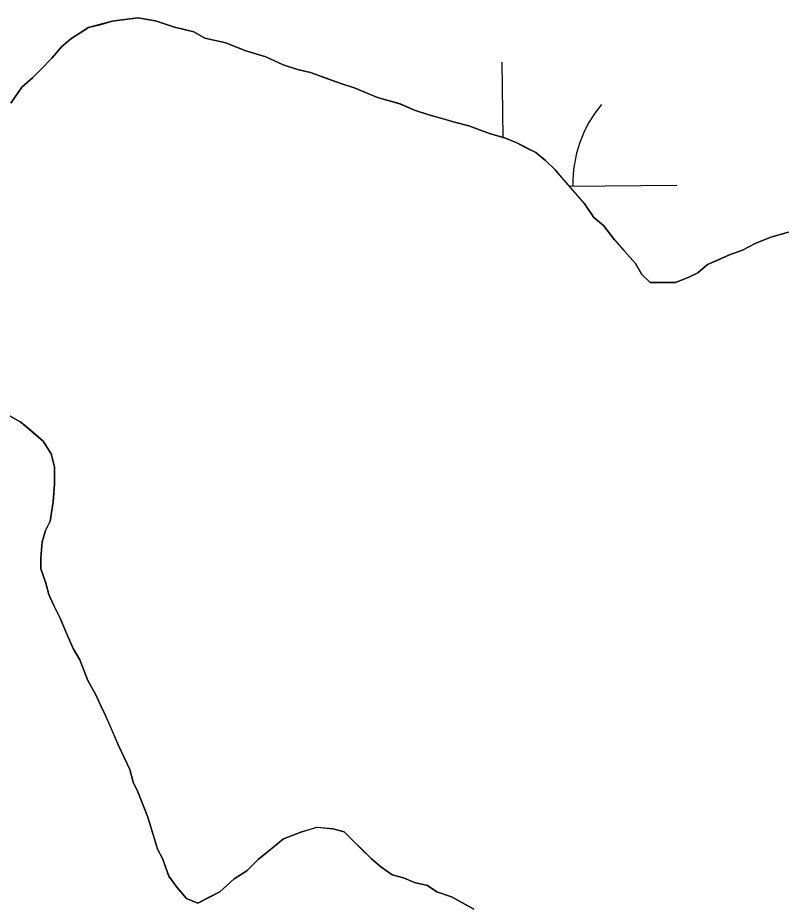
# Model space of a CAD drawing. Extents: x 3734862 to 3772949, y 391520 to 417239.
# Drawn here: x 3749328.7 to 3749550.5, y 414224.2 to 414480.5 of the extents above; entities that cross this region are included whole.
import ezdxf

# ---------------------------------------------------------------- set-up
doc = ezdxf.new("R2010")
doc.units = 0
doc.layers.add('V-TOPO-SHOR', color=7, linetype='Continuous')
doc.layers.add('V-WETL-SWMP', color=7, linetype='Continuous')

msp = doc.modelspace()

# ---------------------------------------------------------------- linework, layer by layer
at = {"layer": 'V-TOPO-SHOR'}
for points in [[(3749326.69, 414455.82), (3749329.89, 414460.44), (3749333.09, 414463.22), (3749335.38, 414465.54), (3749338.58, 414468.78), (3749341.32, 414472.02), (3749344.07, 414474.34), (3749349.11, 414477.6), (3749352.79, 414478.54), (3749356, 414479.48), (3749363.36, 414480.45), (3749368.43, 414479.56), (3749373.97, 414477.76), (3749379.5, 414476.41), (3749382.73, 414474.59), (3749388.73, 414473.25), (3749394.27, 414470.98), (3749400.26, 414469.18), (3749405.34, 414466.91), (3749409.49, 414465.55), (3749413.18, 414464.66)], [(3749413.18, 414464.66), (3749416.87, 414463.3), (3749421.94, 414461.49), (3749426.1, 414460.14), (3749432.56, 414457.42), (3749439.01, 414455.62), (3749443.17, 414453.8), (3749447.32, 414452.45), (3749450.55, 414451.55), (3749455.16, 414450.2), (3749458.85, 414449.3), (3749464.85, 414447.04), (3749469.46, 414445.69), (3749472.69, 414444.33), (3749475.46, 414442.96), (3749478.23, 414441.6), (3749481.01, 414439.32), (3749483.79, 414436.57), (3749486.11, 414433.83), (3749488.89, 414430.62), (3749492.14, 414426.96), (3749494.93, 414422.83), (3749497.7, 414420.55), (3749500.95, 414416.43), (3749503.73, 414413.23), (3749506.98, 414409.56), (3749508.84, 414406.35), (3749511.16, 414404.07), (3749514.84, 414404.09), (3749518.52, 414404.11), (3749522.2, 414405.52), (3749524.95, 414406.92), (3749527.7, 414409.24), (3749530.91, 414410.64), (3749534.12, 414412.04), (3749537.8, 414413.44), (3749541.47, 414415.31), (3749546.06, 414417.18), (3749551.11, 414418.6)], [(3749338.06, 414335.28), (3749338.94, 414340.81), (3749339.37, 414345.88), (3749339.34, 414350.94), (3749338.39, 414354.62), (3749336.07, 414358.29), (3749332.37, 414361.49), (3749329.59, 414363.77), (3749326.35, 414365.59)], [(3749460.31, 414223.29), (3749457.07, 414225.11), (3749453.84, 414226.93), (3749449.68, 414228.29), (3749446.91, 414230.11), (3749443.22, 414231.01), (3749439.99, 414232.37), (3749436.76, 414233.27), (3749433.53, 414235.55), (3749430.75, 414237.83), (3749427.97, 414240.57), (3749425.19, 414243.32), (3749422.87, 414245.61), (3749419.65, 414246.51), (3749415.04, 414246.93), (3749410.45, 414245.53), (3749405.39, 414243.65), (3749402.65, 414241.33), (3749398.07, 414237.62), (3749394.87, 414234.38), (3749391.2, 414232.05), (3749387.08, 414228.34), (3749383.41, 414226.48), (3749380.66, 414225.08), (3749377.43, 414226.44), (3749374.64, 414229.64), (3749372.32, 414232.85), (3749370.45, 414237.9), (3749369.05, 414240.66), (3749368.11, 414243.87), (3749366.23, 414249.84), (3749364.82, 414253.52), (3749363.42, 414257.19), (3749362.02, 414259.94), (3749361.08, 414263.62), (3749357.81, 414270.51), (3749355.47, 414276.02), (3749354.07, 414279.23), (3749352.67, 414281.98), (3749351.27, 414285.19), (3749348.94, 414289.32), (3749346.6, 414295.29), (3749344.74, 414298.5), (3749342.87, 414302.63), (3749341, 414307.22), (3749339.14, 414310.89), (3749337.73, 414314.11), (3749336.79, 414317.32), (3749335.39, 414321.46), (3749335.36, 414324.68), (3749335.79, 414329.29), (3749336.69, 414332.51), (3749338.06, 414335.28)]]:
    msp.add_lwpolyline(points, dxfattribs=at)
at = {"layer": 'V-WETL-SWMP'}
for p, q in [((3749356, 414479.48), (3749349.11, 414477.6)), ((3749363.36, 414480.45), (3749356, 414479.48)), ((3749368.43, 414479.56), (3749363.36, 414480.45)), ((3749373.97, 414477.76), (3749368.43, 414479.56)), ((3749349.11, 414477.6), (3749344.07, 414474.34)), ((3749379.5, 414476.41), (3749373.97, 414477.76)), ((3749382.73, 414474.59), (3749379.5, 414476.41)), ((3749344.07, 414474.34), (3749341.32, 414472.02)), ((3749388.73, 414473.25), (3749382.73, 414474.59)), ((3749341.32, 414472.02), (3749338.58, 414468.78)), ((3749394.27, 414470.98), (3749388.73, 414473.25)), ((3749400.26, 414469.18), (3749394.27, 414470.98)), ((3749338.58, 414468.78), (3749335.38, 414465.54)), ((3749405.34, 414466.91), (3749400.26, 414469.18)), ((3749409.49, 414465.56), (3749405.34, 414466.91)), ((3749468.76, 414445.89), (3749468.53, 414467.67)), ((3749333.09, 414463.22), (3749329.89, 414460.44)), ((3749335.38, 414465.54), (3749333.09, 414463.22)), ((3749413.18, 414464.66), (3749409.49, 414465.56)), ((3749421.95, 414461.49), (3749413.18, 414464.66)), ((3749426.1, 414460.14), (3749421.95, 414461.49)), ((3749329.89, 414460.44), (3749326.69, 414455.82)), ((3749432.56, 414457.42), (3749426.1, 414460.14)), ((3749439.02, 414455.62), (3749432.56, 414457.42)), ((3749443.17, 414453.8), (3749439.02, 414455.62)), ((3749447.32, 414452.45), (3749443.17, 414453.8)), ((3749455.16, 414450.2), (3749447.32, 414452.45)), ((3749458.85, 414449.3), (3749455.16, 414450.2)), ((3749464.85, 414447.04), (3749458.85, 414449.3)), ((3749469.46, 414445.69), (3749464.85, 414447.04)), ((3749472.69, 414444.33), (3749469.46, 414445.69)), ((3749478.23, 414441.6), (3749472.69, 414444.33)), ((3749481.01, 414439.32), (3749478.23, 414441.6)), ((3749483.79, 414436.57), (3749481.01, 414439.32)), ((3749492.14, 414426.96), (3749483.79, 414436.57)), ((3749487.87, 414431.88), (3749518.9, 414432.2)), ((3749494.93, 414422.84), (3749492.14, 414426.96)), ((3749497.7, 414420.55), (3749494.93, 414422.84)), ((3749500.95, 414416.43), (3749497.7, 414420.55)), ((3749546.06, 414417.18), (3749541.47, 414415.31)), ((3749551.11, 414418.59), (3749546.06, 414417.18)), ((3749506.98, 414409.56), (3749500.95, 414416.43)), ((3749541.47, 414415.31), (3749537.8, 414413.44)), ((3749534.12, 414412.04), (3749527.7, 414409.24)), ((3749537.8, 414413.44), (3749534.12, 414412.04)), ((3749508.84, 414406.35), (3749506.98, 414409.56)), ((3749524.95, 414406.92), (3749522.2, 414405.52)), ((3749527.7, 414409.24), (3749524.95, 414406.92)), ((3749511.16, 414404.07), (3749508.84, 414406.35)), ((3749522.2, 414405.52), (3749518.52, 414404.11)), ((3749518.52, 414404.11), (3749511.16, 414404.07)), ((3749326.35, 414365.59), (3749329.59, 414363.77)), ((3749329.59, 414363.77), (3749336.07, 414358.29)), ((3749336.07, 414358.29), (3749338.39, 414354.62)), ((3749338.39, 414354.62), (3749339.34, 414350.94)), ((3749339.34, 414350.94), (3749339.37, 414345.88)), ((3749339.37, 414345.88), (3749338.94, 414340.81)), ((3749338.94, 414340.81), (3749338.06, 414335.28)), ((3749338.06, 414335.28), (3749336.69, 414332.51)), ((3749336.69, 414332.51), (3749335.79, 414329.29)), ((3749335.79, 414329.29), (3749335.36, 414324.68)), ((3749335.36, 414324.68), (3749335.39, 414321.46)), ((3749335.39, 414321.46), (3749336.79, 414317.32)), ((3749336.79, 414317.32), (3749337.73, 414314.11)), ((3749337.73, 414314.11), (3749339.14, 414310.89)), ((3749339.14, 414310.89), (3749341, 414307.22)), ((3749341, 414307.22), (3749342.87, 414302.63)), ((3749342.87, 414302.63), (3749344.74, 414298.5)), ((3749344.74, 414298.5), (3749346.6, 414295.29)), ((3749346.6, 414295.29), (3749348.94, 414289.32)), ((3749348.94, 414289.32), (3749351.27, 414285.19)), ((3749351.27, 414285.19), (3749352.67, 414281.98)), ((3749352.67, 414281.98), (3749354.07, 414279.23)), ((3749354.07, 414279.23), (3749357.81, 414270.51)), ((3749357.81, 414270.51), (3749361.08, 414263.62)), ((3749361.08, 414263.62), (3749362.02, 414259.95)), ((3749362.02, 414259.95), (3749363.42, 414257.19)), ((3749363.42, 414257.19), (3749366.23, 414249.84)), ((3749366.23, 414249.84), (3749369.05, 414240.66)), ((3749405.4, 414243.65), (3749410.45, 414245.53)), ((3749410.45, 414245.53), (3749415.04, 414246.94)), ((3749415.04, 414246.94), (3749419.65, 414246.51)), ((3749419.65, 414246.51), (3749422.88, 414245.61)), ((3749422.88, 414245.61), (3749430.75, 414237.83)), ((3749398.07, 414237.62), (3749405.4, 414243.65)), ((3749369.05, 414240.66), (3749370.45, 414237.9)), ((3749370.45, 414237.9), (3749372.32, 414232.85)), ((3749430.75, 414237.83), (3749433.53, 414235.55)), ((3749394.87, 414234.38), (3749398.07, 414237.62)), ((3749433.53, 414235.55), (3749436.76, 414233.27)), ((3749372.32, 414232.85), (3749374.64, 414229.64)), ((3749391.2, 414232.05), (3749394.87, 414234.38)), ((3749436.76, 414233.27), (3749439.99, 414232.37)), ((3749387.08, 414228.34), (3749391.2, 414232.05)), ((3749439.99, 414232.37), (3749443.22, 414231.01)), ((3749443.22, 414231.01), (3749446.91, 414230.11)), ((3749446.91, 414230.11), (3749449.69, 414228.29)), ((3749374.64, 414229.64), (3749377.43, 414226.44)), ((3749380.66, 414225.08), (3749387.08, 414228.34)), ((3749449.69, 414228.29), (3749453.84, 414226.93)), ((3749377.43, 414226.44), (3749380.66, 414225.08)), ((3749453.84, 414226.93), (3749460.31, 414223.29))]:
    msp.add_line(p, q, dxfattribs=at)
msp.add_arc((3749524.14, 414432.73), 35.25, 139.8334, 181.377, dxfattribs=at)

doc.saveas('drawing.dxf')
